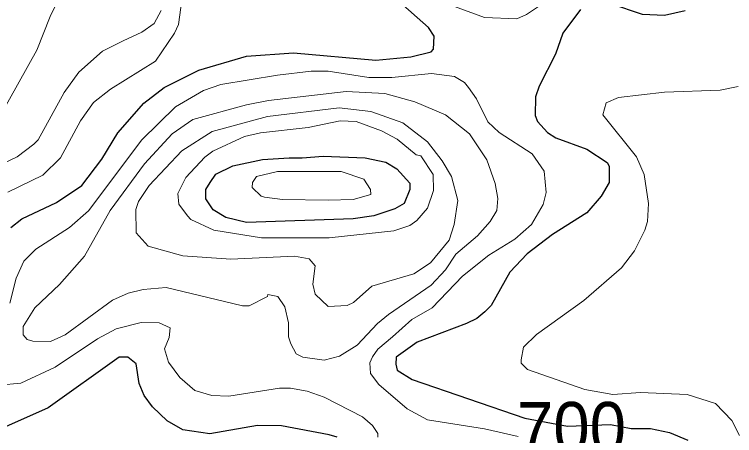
# Model space of a CAD drawing. Extents: x 423 to 448.8, y 7456.3 to 7484.
# Drawn here: x 441.505 to 442.625, y 7472.491 to 7473.146 of the extents above; entities that cross this region are included whole.
import ezdxf
from ezdxf.enums import TextEntityAlignment as Align

# ---------------------------------------------------------------- set-up
doc = ezdxf.new("R2010")
doc.units = 0
doc.header["$LTSCALE"] = 0.032
doc.layers.add('1', color=7, linetype='Continuous', lineweight=25)
doc.layers.add('2', color=7, linetype='Continuous', lineweight=13)
doc.layers.add('61', color=7, linetype='Continuous')

msp = doc.modelspace()

# ---------------------------------------------------------------- linework, layer by layer
at = {"layer": '1'}
for points in [[(441.5708, 7472.8535), (441.6102, 7472.8797), (441.6412, 7472.9207), (441.6659, 7472.9618), (441.7062, 7473.0081), (441.7379, 7473.0321), (441.792, 7473.0592), (441.8663, 7473.0809), (441.939, 7473.0863), (442.0674, 7473.0746), (442.1215, 7473.0801), (442.1532, 7473.0878), (442.1571, 7473.0917), (442.1579, 7473.1118), (442.1493, 7473.1257), (442.1006, 7473.169)], [(442.5485, 7473.1512), (442.516, 7473.1443), (442.482, 7473.1458), (442.4325, 7473.1621)], [(442.3853, 7473.1535), (442.3582, 7473.1165), (442.3466, 7473.084), (442.3211, 7473.0345), (442.3157, 7473.0175), (442.3149, 7472.9888), (442.3188, 7472.9795), (442.3342, 7472.9625), (442.3474, 7472.954), (442.3953, 7472.9362), (442.427, 7472.9154), (442.4301, 7472.9099), (442.4301, 7472.8844), (442.4178, 7472.8635)], [(442.4178, 7472.8635), (442.3953, 7472.8372), (442.3419, 7472.8039), (442.3025, 7472.7738), (442.2754, 7472.7452), (442.2468, 7472.6934), (442.2368, 7472.6833), (442.2244, 7472.6732), (442.2082, 7472.6655), (442.1316, 7472.6361), (442.0991, 7472.6129), (442.0983, 7472.6021), (442.1006, 7472.5928), (442.1238, 7472.5781), (442.2992, 7472.5181), (442.3654, 7472.5059), (442.4322, 7472.5084), (442.4641, 7472.5023), (442.4943, 7472.5023), (442.5237, 7472.4961), (442.5523, 7472.4838)], [(441.4996, 7472.8148), (441.5167, 7472.8279), (441.5708, 7472.8535)], [(442.0071, 7472.4884), (441.9947, 7472.4923), (441.9204, 7472.5062), (441.8833, 7472.507), (441.8091, 7472.4938), (441.7673, 7472.5), (441.7425, 7472.5139), (441.7201, 7472.5356), (441.7069, 7472.5534), (441.6992, 7472.5719), (441.6945, 7472.6029), (441.6814, 7472.6129), (441.6683, 7472.6129), (441.5577, 7472.534), (441.4911, 7472.5046)]]:
    msp.add_lwpolyline(points, dxfattribs=at)
msp.add_lwpolyline([(441.8448, 7472.9106), (441.8912, 7472.9202), (441.9326, 7472.9227), (441.9529, 7472.923), (441.9854, 7472.9254), (442.0504, 7472.9231), (442.0829, 7472.9161), (442.0999, 7472.906), (442.1199, 7472.8836), (442.1199, 7472.8736), (442.1115, 7472.8519), (442.0968, 7472.8434), (442.0643, 7472.8326), (442.0318, 7472.8279), (441.8663, 7472.8225), (441.8338, 7472.8303), (441.8144, 7472.8418), (441.8028, 7472.8589), (441.8029, 7472.8736), (441.8098, 7472.8844), (441.8185, 7472.8974)], close=True, dxfattribs=at)
at = {"layer": '2'}
for points in [[(441.5847, 7473.1923), (441.5607, 7473.1428), (441.5399, 7473.0901), (441.4672, 7472.9602)], [(442.3481, 7473.1775), (442.3017, 7473.1458), (442.2863, 7473.1389), (442.236, 7473.1412), (442.1896, 7473.1582)], [(441.495, 7472.8697), (441.5492, 7472.896), (441.577, 7472.9231), (441.6079, 7472.9803), (441.628, 7473.0089), (441.6544, 7473.0298), (441.7247, 7473.0731), (441.7541, 7473.1165), (441.7603, 7473.1304), (441.7657, 7473.1682)], [(441.7332, 7473.152), (441.7224, 7473.1319), (441.7031, 7473.118), (441.6745, 7473.1048), (441.642, 7473.0886), (441.6056, 7473.0561), (441.5824, 7473.0244), (441.5422, 7472.9509), (441.5352, 7472.9439), (441.5097, 7472.9246), (441.461, 7472.9014)], [(441.4981, 7472.6972), (441.5081, 7472.7359), (441.5197, 7472.7622), (441.5383, 7472.7808), (441.5909, 7472.8148), (441.6203, 7472.8403), (441.7031, 7472.9509), (441.7557, 7473.002), (441.799, 7473.0275), (441.8261, 7473.0368), (441.9142, 7473.0515), (441.9668, 7473.0577), (441.9931, 7473.0577), (442.0566, 7473.0476), (442.0921, 7473.0476), (442.154, 7473.0538), (442.1896, 7473.0491), (442.2051, 7473.0398), (442.2112, 7473.0321), (442.2236, 7473.0144), (442.2414, 7472.9788), (442.2592, 7472.9625), (442.3103, 7472.9293), (442.3288, 7472.9022), (442.3319, 7472.8689), (442.3273, 7472.8504), (442.3095, 7472.8194), (442.2832, 7472.7962), (442.2429, 7472.7715), (442.202, 7472.739), (442.1548, 7472.6895)], [(442.6305, 7473.0337), (442.6026, 7473.0282), (442.516, 7473.0252)], [(442.516, 7473.0252), (442.4448, 7473.0166), (442.4255, 7473.0082), (442.4201, 7472.9896), (442.4726, 7472.9246), (442.4843, 7472.8968), (442.4912, 7472.8519), (442.4897, 7472.8241), (442.4858, 7472.8102), (442.4695, 7472.7784), (442.4495, 7472.7521), (442.3907, 7472.7011), (442.3172, 7472.6485), (442.2971, 7472.6284), (442.2932, 7472.6091), (442.2932, 7472.6036), (442.3033, 7472.5936), (442.3922, 7472.5627), (442.4356, 7472.5549), (442.4789, 7472.558), (442.5516, 7472.5549), (442.5956, 7472.541), (442.6211, 7472.5147), (442.6328, 7472.4915)], [(442.1548, 7472.6895), (442.123, 7472.6717), (442.0929, 7472.6446), (442.0704, 7472.6253), (442.062, 7472.6137), (442.0581, 7472.6044), (442.0589, 7472.5874), (442.072, 7472.5703), (442.1161, 7472.5325), (442.1478, 7472.5154), (442.236, 7472.5015), (442.2886, 7472.4899)], [(442.0705, 7472.4884), (442.0705, 7472.4946), (442.062, 7472.507), (442.0465, 7472.5201), (441.987, 7472.551), (441.9607, 7472.5603), (441.9344, 7472.5649), (441.9173, 7472.5649), (441.8384, 7472.5526), (441.8121, 7472.5534), (441.7859, 7472.5611), (441.7626, 7472.5812), (441.7448, 7472.6052), (441.7386, 7472.6261), (441.7456, 7472.6438), (441.7472, 7472.6585), (441.7302, 7472.6663), (441.7023, 7472.667), (441.6636, 7472.657), (441.6343, 7472.6415), (441.5685, 7472.5974), (441.5151, 7472.5727), (441.4811, 7472.5696)]]:
    msp.add_lwpolyline(points, dxfattribs=at)
for points in [[(441.9537, 7472.6129), (441.9436, 7472.6183), (441.9351, 7472.6338), (441.9313, 7472.6446), (441.9313, 7472.6663), (441.9258, 7472.6911), (441.915, 7472.7073), (441.8995, 7472.7104), (441.8987, 7472.7073), (441.8701, 7472.6926), (441.8601, 7472.6926), (441.741, 7472.7212), (441.7054, 7472.7181), (441.6822, 7472.7127), (441.6575, 7472.7018), (441.584, 7472.6477), (441.5615, 7472.6376), (441.5337, 7472.6377), (441.5252, 7472.6407), (441.519, 7472.6477), (441.519, 7472.6609), (441.5368, 7472.6895), (441.5754, 7472.7258), (441.6141, 7472.7699), (441.6543, 7472.8411), (441.7077, 7472.9138), (441.7503, 7472.9602), (441.7828, 7472.9826), (441.8663, 7473.0051), (441.9003, 7473.012), (442.021, 7473.0259), (442.0813, 7473.0228), (442.1277, 7473.0097), (442.1757, 7472.9896), (442.2128, 7472.9602), (442.2398, 7472.92), (442.253, 7472.8829), (442.2569, 7472.8597), (442.2553, 7472.8411), (442.2452, 7472.8241), (442.2251, 7472.8016), (442.1919, 7472.773), (442.1756, 7472.749), (442.1532, 7472.7251), (442.0867, 7472.6794), (442.0697, 7472.6655), (442.038, 7472.6315), (442.0109, 7472.6144), (441.987, 7472.6083)], [(441.9931, 7472.6918), (441.973, 7472.7111), (441.9691, 7472.7266), (441.973, 7472.7552), (441.9637, 7472.7661), (441.9405, 7472.7699), (441.8415, 7472.7653), (441.7673, 7472.7707), (441.7131, 7472.7854), (441.6945, 7472.8063), (441.6938, 7472.8426), (441.6984, 7472.855), (441.7147, 7472.8798), (441.7657, 7472.9339), (441.8129, 7472.964), (441.8988, 7472.9873), (442.0102, 7473.0004), (442.0597, 7472.995), (442.1092, 7472.9772), (442.1478, 7472.9478), (442.1702, 7472.9184), (442.185, 7472.8937), (442.195, 7472.8566), (442.1888, 7472.8194), (442.1811, 7472.7947), (442.1525, 7472.7599), (442.1262, 7472.7428), (442.0612, 7472.7235), (442.0326, 7472.698), (442.0225, 7472.6933)], [(441.9947, 7472.7985), (442.0952, 7472.8094), (442.12, 7472.8179), (442.1308, 7472.8256), (442.1478, 7472.8449), (442.1571, 7472.872), (442.1563, 7472.8968), (442.137, 7472.9262), (442.13, 7472.9277), (442.1006, 7472.9517), (442.0759, 7472.9648), (442.0365, 7472.9795), (442.0117, 7472.9803), (441.9622, 7472.9702), (441.8879, 7472.9618), (441.8632, 7472.9563), (441.8137, 7472.9331), (441.8013, 7472.9238), (441.7719, 7472.8922), (441.7595, 7472.8674), (441.7611, 7472.8511), (441.7742, 7472.8326), (441.7796, 7472.8272), (441.8152, 7472.8102), (441.8895, 7472.7985)], [(441.9931, 7472.8573), (442.0318, 7472.8581), (442.0596, 7472.8658), (442.0589, 7472.8736), (442.0488, 7472.8898), (442.0132, 7472.9014), (441.9142, 7472.9014), (441.8818, 7472.8937), (441.8755, 7472.8844), (441.8748, 7472.8767), (441.8887, 7472.8635), (441.8941, 7472.862), (441.922, 7472.8581)]]:
    msp.add_lwpolyline(points, close=True, dxfattribs=at)

# ---------------------------------------------------------------- texts
at = {"layer": '61', "width": 0.95}
msp.add_text('700', height=0.08, dxfattribs=at).set_placement((442.3715, 7472.4634), align=Align.CENTER)

doc.saveas('drawing.dxf')
